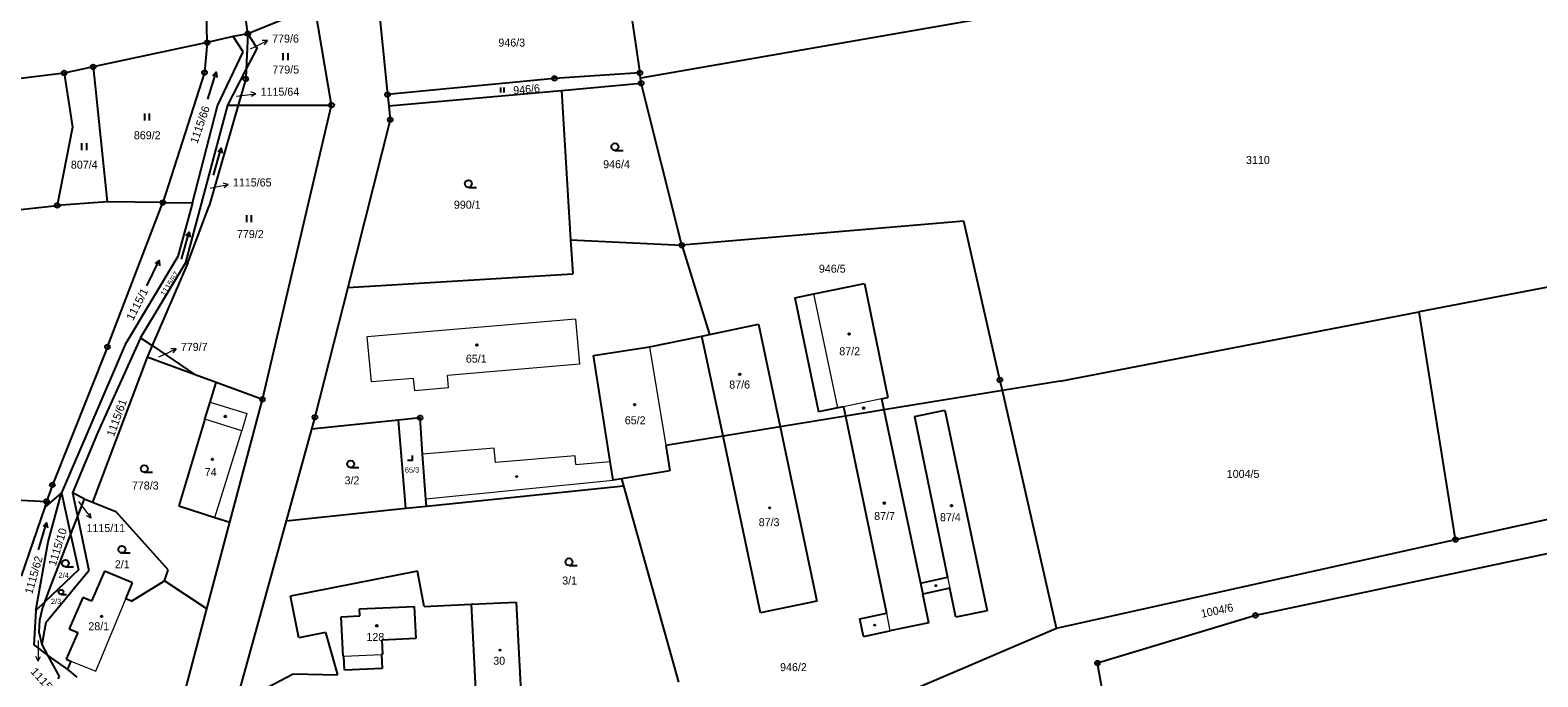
# Model space of a CAD drawing. Extents: x -618848 to -615803, y -1044450 to -1042254.
# Drawn here: x -617086 to -616765.3, y -1042894.1 to -1042756.5 of the extents above; entities that cross this region are included whole.
import ezdxf
from ezdxf.enums import TextEntityAlignment as Align

# ---------------------------------------------------------------- set-up
doc = ezdxf.new("R2010")
doc.units = 0
doc.header["$LTSCALE"] = 0.68
for name, color, linetype, lineweight in [('1', 7, 'Continuous', 25), ('3', 7, 'Continuous', 25), ('4', 7, 'Continuous', 13), ('5', 7, 'Continuous', 25), ('7', 7, 'Continuous', 13), ('8', 7, 'Continuous', 25)]:
    doc.layers.add(name, color=color, linetype=linetype, lineweight=lineweight)
doc.layers.add('2', color=7, linetype='Continuous')

msp = doc.modelspace()

# ---------------------------------------------------------------- linework, layer by layer
at = {"layer": '1'}
for p, q in [((-617039.67, -1042757.28), (-617041.88, -1042741.18)), ((-617048.38, -1042759.16), (-617048.67, -1042743.07)), ((-616959.32, -1042745.4), (-616956.3, -1042765.59)), ((-616847.28, -1042747.74), (-616956.15, -1042766.69)), ((-617021.87, -1042772.46), (-617025.46, -1042751.56)), ((-617011.98, -1042750.47), (-617009.97, -1042770.22)), ((-617032.32, -1042754.32), (-617039.67, -1042757.28)), ((-617042.8, -1042757.82), (-617048.38, -1042759.16)), ((-617039.67, -1042757.28), (-617042.8, -1042757.82)), ((-617040.7, -1042761.12), (-617042.8, -1042757.82)), ((-617039.67, -1042757.28), (-617040.04, -1042764.86)), ((-617039.67, -1042757.28), (-617037.74, -1042760.41)), ((-617048.38, -1042759.16), (-617072.6, -1042764.31)), ((-617048.38, -1042759.16), (-617048.91, -1042765.52)), ((-617046.12, -1042772.57), (-617040.7, -1042761.12)), ((-617040.04, -1042764.86), (-617037.74, -1042760.41)), ((-617072.6, -1042764.31), (-617078.77, -1042765.62)), ((-617072.6, -1042764.31), (-617069.64, -1042793.06)), ((-617043.96, -1042772.44), (-617040.04, -1042764.86)), ((-617040.04, -1042764.86), (-617040.14, -1042766.89)), ((-617078.77, -1042765.62), (-617129.93, -1042772)), ((-617078.77, -1042765.62), (-617077.02, -1042777.14)), ((-617048.91, -1042765.52), (-617057.76, -1042793.18)), ((-617040.14, -1042766.89), (-617041.74, -1042772.44)), ((-616974.48, -1042766.76), (-617009.97, -1042770.22)), ((-616956.3, -1042765.59), (-616974.48, -1042766.76)), ((-616972.99, -1042769.32), (-616956, -1042767.79)), ((-616956.15, -1042766.69), (-616956.3, -1042765.59)), ((-616956, -1042767.79), (-616956.15, -1042766.69)), ((-616947.37, -1042802.27), (-616956, -1042767.79)), ((-617009.97, -1042770.22), (-617009.71, -1042772.62)), ((-617009.71, -1042772.62), (-616972.99, -1042769.32)), ((-616972.99, -1042769.32), (-616971.03, -1042801.11)), ((-617052.88, -1042805.95), (-617043.96, -1042772.44)), ((-617051.46, -1042793.25), (-617046.12, -1042772.57)), ((-617041.74, -1042772.44), (-617047.93, -1042793.88)), ((-617043.96, -1042772.44), (-617041.74, -1042772.44)), ((-617041.74, -1042772.44), (-617021.87, -1042772.46)), ((-617036.6, -1042835.07), (-617021.87, -1042772.46)), ((-617077.02, -1042777.14), (-617080.23, -1042793.8)), ((-617115.11, -1042797.63), (-617080.23, -1042793.8)), ((-617069.64, -1042793.06), (-617080.23, -1042793.8)), ((-617057.76, -1042793.18), (-617069.64, -1042793.06)), ((-617069.57, -1042823.9), (-617057.76, -1042793.18)), ((-617057.76, -1042793.18), (-617051.46, -1042793.25)), ((-617051.46, -1042793.25), (-617054.57, -1042804.66)), ((-617052.47, -1042806.01), (-617047.93, -1042793.88)), ((-616887.4, -1042797.16), (-616947.37, -1042802.27)), ((-616879.7, -1042830.92), (-616887.4, -1042797.16)), ((-616971.03, -1042801.11), (-616970.58, -1042808.36)), ((-616971.03, -1042801.11), (-616947.37, -1042802.27)), ((-616947.37, -1042802.27), (-616941.51, -1042821.28)), ((-617054.57, -1042804.66), (-617065.82, -1042823.41)), ((-617062.51, -1042821.96), (-617052.88, -1042805.95)), ((-617052.47, -1042806.01), (-617060.05, -1042823.63)), ((-616729.02, -1042804.69), (-616790.54, -1042816.44)), ((-617018.43, -1042811.24), (-616970.58, -1042808.36)), ((-617018.43, -1042811.24), (-617025.43, -1042838.86)), ((-616923.34, -1042813.45), (-616919.28, -1042812.61)), ((-616923.34, -1042813.45), (-616918.3, -1042837.72)), ((-616919.28, -1042812.61), (-616908.5, -1042810.4)), ((-616908.5, -1042810.4), (-616903.52, -1042834.64)), ((-616866.87, -1042831.19), (-616790.54, -1042816.44)), ((-616782.81, -1042864.9), (-616790.54, -1042816.44)), ((-616941.51, -1042821.28), (-616931.05, -1042819.06)), ((-616931.05, -1042819.06), (-616926.45, -1042840.9)), ((-617062.51, -1042821.96), (-617071.63, -1042842.04)), ((-617062.51, -1042821.96), (-617060.05, -1042823.63)), ((-616954.23, -1042823.88), (-616943.09, -1042821.6)), ((-616943.09, -1042821.6), (-616941.51, -1042821.28)), ((-616938.6, -1042842.88), (-616943.09, -1042821.6)), ((-617069.57, -1042823.9), (-617081.29, -1042853.28)), ((-617065.82, -1042823.41), (-617079.36, -1042854.95)), ((-617061.12, -1042826.12), (-617072.72, -1042856.94)), ((-617060.05, -1042823.63), (-617061.12, -1042826.12)), ((-617050.89, -1042829.85), (-617061.12, -1042826.12)), ((-617060.05, -1042823.63), (-617050.89, -1042829.85)), ((-616966.16, -1042825.72), (-616954.23, -1042823.88)), ((-616962.63, -1042848.29), (-616966.16, -1042825.72)), ((-617046.47, -1042831.47), (-617050.89, -1042829.85)), ((-617047.74, -1042835.67), (-617046.47, -1042831.47)), ((-617036.6, -1042835.07), (-617046.47, -1042831.47)), ((-616879.18, -1042833.19), (-616879.7, -1042830.92)), ((-616866.87, -1042831.19), (-616879.18, -1042833.19)), ((-617048.84, -1042839.3), (-617047.74, -1042835.67)), ((-617043.52, -1042861.19), (-617036.6, -1042835.07)), ((-616904.9, -1042834.93), (-616903.52, -1042834.64)), ((-616904.9, -1042834.93), (-616904.4, -1042837.3)), ((-616879.18, -1042833.19), (-616904.4, -1042837.3)), ((-616867.65, -1042883.77), (-616879.18, -1042833.19)), ((-617025.43, -1042838.86), (-617026.14, -1042841.44)), ((-617003.06, -1042838.99), (-617007.62, -1042839.47)), ((-617002.51, -1042846.72), (-617003.06, -1042838.99)), ((-616912.59, -1042838.64), (-616926.45, -1042840.9)), ((-616914.22, -1042836.87), (-616918.3, -1042837.72)), ((-616913.01, -1042836.62), (-616914.22, -1042836.87)), ((-616913.01, -1042836.62), (-616912.59, -1042838.64)), ((-616904.4, -1042837.3), (-616912.59, -1042838.64)), ((-616912.59, -1042838.64), (-616903.87, -1042880.59)), ((-616904.4, -1042837.3), (-616896.61, -1042874.15)), ((-616897.89, -1042838.73), (-616891.43, -1042837.36)), ((-616897.89, -1042838.73), (-616890.88, -1042872.92)), ((-616891.43, -1042837.36), (-616882.4, -1042880.04)), ((-617071.63, -1042842.04), (-617076.98, -1042854.96)), ((-617048.84, -1042839.3), (-617054.41, -1042857.73)), ((-617026.14, -1042841.44), (-617031.54, -1042860.9)), ((-617007.62, -1042839.47), (-617026.14, -1042841.44)), ((-617006.09, -1042858.25), (-617007.62, -1042839.47)), ((-616926.45, -1042840.9), (-616938.6, -1042842.88)), ((-616926.45, -1042840.9), (-616918.63, -1042877.98)), ((-616938.6, -1042842.88), (-616950.81, -1042844.87)), ((-616950.81, -1042844.87), (-616949.93, -1042850.3)), ((-616930.66, -1042880.52), (-616938.6, -1042842.88)), ((-617001.83, -1042856.2), (-617002.51, -1042846.72)), ((-616962.01, -1042852.24), (-616962.63, -1042848.29)), ((-616960.2, -1042851.97), (-616962.01, -1042852.24)), ((-616949.93, -1042850.3), (-616960.2, -1042851.97)), ((-616960.2, -1042851.97), (-616959.79, -1042853.44)), ((-616782.81, -1042864.9), (-616723.02, -1042851.61)), ((-617113.71, -1042855.16), (-617082.5, -1042856.78)), ((-617079.36, -1042854.95), (-617082.91, -1042857.98)), ((-617081.29, -1042853.28), (-617082.5, -1042856.78)), ((-617082.19, -1042865.35), (-617079.36, -1042854.95)), ((-617079.36, -1042854.95), (-617077.4, -1042863.73)), ((-617076.98, -1042854.96), (-617075.93, -1042859.94)), ((-617074.49, -1042856.24), (-617076.98, -1042854.96)), ((-617001.72, -1042857.8), (-616959.79, -1042853.44)), ((-616959.79, -1042853.44), (-616948.07, -1042895.26)), ((-617082.91, -1042857.98), (-617087.94, -1042872.67)), ((-617082.5, -1042856.78), (-617082.91, -1042857.98)), ((-617074.49, -1042856.24), (-617075.93, -1042859.94)), ((-617074.49, -1042856.24), (-617072.72, -1042856.94)), ((-617072.72, -1042856.94), (-617067.79, -1042858.9)), ((-617054.41, -1042857.73), (-617046.74, -1042860.17)), ((-617031.54, -1042860.9), (-617006.09, -1042858.25)), ((-617006.09, -1042858.25), (-617001.72, -1042857.8)), ((-617001.72, -1042857.8), (-617001.83, -1042856.2)), ((-617075.93, -1042859.94), (-617077.4, -1042863.73)), ((-617075.93, -1042859.94), (-617073.5, -1042871.47)), ((-617056.63, -1042871.36), (-617067.79, -1042858.9)), ((-617048.41, -1042879.63), (-617043.52, -1042861.19)), ((-617046.74, -1042860.17), (-617043.52, -1042861.19)), ((-617031.54, -1042860.9), (-617042.35, -1042899.95)), ((-617077.4, -1042863.73), (-617081.76, -1042874.95)), ((-617077.4, -1042863.73), (-617075.71, -1042871.34)), ((-616746.19, -1042864.33), (-616825.33, -1042881.02)), ((-617084.77, -1042879.96), (-617082.19, -1042865.35)), ((-616867.65, -1042883.77), (-616782.81, -1042864.9)), ((-617075.71, -1042871.34), (-617082.95, -1042878.23)), ((-617082.65, -1042882.55), (-617073.5, -1042871.47)), ((-617070.18, -1042871.6), (-617072.98, -1042878.02)), ((-617064.25, -1042874.12), (-617070.18, -1042871.6)), ((-617065.64, -1042877.49), (-617064.25, -1042874.12)), ((-617064.47, -1042877.97), (-617057.46, -1042873.67)), ((-617057.46, -1042873.67), (-617056.63, -1042871.36)), ((-617048.41, -1042879.63), (-617057.46, -1042873.67)), ((-617003.64, -1042871.63), (-617030.62, -1042876.95)), ((-617002.16, -1042879.13), (-617003.64, -1042871.63)), ((-616896.61, -1042874.15), (-616890.88, -1042872.92)), ((-616896.61, -1042874.15), (-616896.12, -1042876.5)), ((-617081.76, -1042874.95), (-617082.95, -1042878.23)), ((-617074.83, -1042877.24), (-617077.74, -1042883.89)), ((-617072.98, -1042878.02), (-617074.83, -1042877.24)), ((-617064.47, -1042877.97), (-617065.64, -1042877.49)), ((-617028.88, -1042885.78), (-617030.62, -1042876.95)), ((-616890.38, -1042875.26), (-616896.12, -1042876.5)), ((-616894.83, -1042882.62), (-616896.12, -1042876.5)), ((-616889.07, -1042881.42), (-616890.38, -1042875.26)), ((-617084.77, -1042879.96), (-617085.2, -1042887.27)), ((-617082.95, -1042878.23), (-617084.77, -1042879.96)), ((-617083.47, -1042879.67), (-617084.04, -1042882.14)), ((-617082.95, -1042878.23), (-617083.47, -1042879.67)), ((-617055.02, -1042904.58), (-617048.41, -1042879.63)), ((-617015.92, -1042879.65), (-617004.3, -1042879.12)), ((-617015.85, -1042881.14), (-617015.92, -1042879.65)), ((-617004.3, -1042879.12), (-617003.95, -1042885.98)), ((-617002.16, -1042879.13), (-616992.16, -1042878.67)), ((-616992.16, -1042878.67), (-616982.6, -1042878.23)), ((-616992.16, -1042878.67), (-616991.27, -1042896.95)), ((-616982.6, -1042878.23), (-616981.43, -1042901.63)), ((-616918.63, -1042877.98), (-616930.66, -1042880.52)), ((-616909.5, -1042881.76), (-616903.87, -1042880.59)), ((-616882.4, -1042880.04), (-616889.07, -1042881.42)), ((-617084.04, -1042882.14), (-617084.13, -1042884.56)), ((-617082.65, -1042882.55), (-617083.55, -1042887.22)), ((-617077.74, -1042883.89), (-617075.89, -1042884.68)), ((-617019.83, -1042881.33), (-617015.85, -1042881.14)), ((-617019.45, -1042889.72), (-617019.83, -1042881.33)), ((-616943.63, -1042916.18), (-616867.65, -1042883.77)), ((-616908.72, -1042885.5), (-616909.5, -1042881.76)), ((-616894.83, -1042882.62), (-616903.1, -1042884.33)), ((-616825.33, -1042881.02), (-616858.98, -1042891.17)), ((-617085.2, -1042887.27), (-617082.31, -1042889.49)), ((-617084.13, -1042884.56), (-617083.55, -1042887.22)), ((-617083.55, -1042887.22), (-617082.31, -1042889.49)), ((-617075.89, -1042884.68), (-617078.36, -1042890.34)), ((-617023.19, -1042884.66), (-617028.88, -1042885.78)), ((-617023.19, -1042884.66), (-617020.62, -1042893.69)), ((-617003.95, -1042885.98), (-617011.19, -1042886.33)), ((-617011.19, -1042886.33), (-617011.04, -1042889.31)), ((-616908.72, -1042885.5), (-616903.1, -1042884.33)), ((-617078.09, -1042892.47), (-617082.31, -1042889.49)), ((-617082.31, -1042889.49), (-617079.84, -1042894.01)), ((-617078.36, -1042890.34), (-617077.38, -1042890.74)), ((-617019.25, -1042889.71), (-617019.45, -1042889.72)), ((-617019.15, -1042892.7), (-617019.25, -1042889.71)), ((-617011.04, -1042889.31), (-617011.24, -1042889.32)), ((-617011.24, -1042889.32), (-617011.11, -1042892.32)), ((-617077.38, -1042890.74), (-617078.09, -1042892.47)), ((-617076.01, -1042894.21), (-617078.09, -1042892.47)), ((-617042.35, -1042899.95), (-617030.08, -1042893.5)), ((-617030.08, -1042893.5), (-617020.62, -1042893.69)), ((-617011.11, -1042892.32), (-617019.15, -1042892.7)), ((-616857.58, -1042898.69), (-616858.98, -1042891.17)), ((-617079.84, -1042894.01), (-617080.1, -1042894.53))]:
    msp.add_line(p, q, dxfattribs=at)
msp.add_lwpolyline([(-617009.71, -1042772.62), (-617009.39, -1042775.56), (-617018.43, -1042811.24)], dxfattribs=at)
at = {"layer": '3'}
for p, q in [((-617032.151, -1042762.9), (-617032.151, -1042761.4)), ((-617031.15, -1042762.9), (-617031.15, -1042761.4)), ((-617046.47, -1042765.467), (-617046.276, -1042766.548)), ((-616985.872, -1042769.74), (-616985.872, -1042768.735)), ((-616985.202, -1042769.74), (-616985.202, -1042768.735)), ((-617061.611, -1042775.71), (-617061.611, -1042774.21)), ((-617060.61, -1042775.71), (-617060.61, -1042774.21)), ((-617074.981, -1042782.07), (-617074.981, -1042780.57)), ((-617073.98, -1042782.07), (-617073.98, -1042780.57)), ((-617045.34, -1042781.582), (-617045.127, -1042782.66)), ((-616961.613, -1042782.08), (-616959.863, -1042782.08)), ((-616992.783, -1042789.95), (-616991.033, -1042789.95)), ((-617039.911, -1042797.35), (-617039.911, -1042795.85)), ((-617038.91, -1042797.35), (-617038.91, -1042795.85)), ((-617052.18, -1042799.492), (-617051.967, -1042800.57)), ((-617058.53, -1042805.522), (-617058.507, -1042806.62)), ((-617061.723, -1042850.55), (-617059.973, -1042850.55)), ((-617017.833, -1042849.57), (-617016.083, -1042849.57)), ((-617082.51, -1042861.317), (-617082.316, -1042862.398)), ((-617066.493, -1042867.75), (-617064.743, -1042867.75)), ((-617078.513, -1042870.7), (-617076.763, -1042870.7)), ((-616971.373, -1042870.39), (-616969.623, -1042870.39)), ((-617079.445, -1042876.57), (-617078.273, -1042876.57))]:
    msp.add_line(p, q, dxfattribs=at)
for points in [[(-617048.224, -1042771.205), (-617046.47, -1042765.467), (-617047.235, -1042766.255)], [(-617046.994, -1042787.35), (-617045.34, -1042781.582), (-617046.091, -1042782.383)], [(-617053.834, -1042805.26), (-617052.18, -1042799.492), (-617052.931, -1042800.293)], [(-617061.16, -1042810.915), (-617058.53, -1042805.522), (-617059.409, -1042806.18)], [(-617005.701, -1042847.99), (-617004.7, -1042847.99), (-617004.7, -1042846.99)], [(-617084.264, -1042867.055), (-617082.51, -1042861.317), (-617083.275, -1042862.105)]]:
    msp.add_lwpolyline(points, dxfattribs=at)
for centre, radius in [((-616961.6129, -1042781.3298), 0.75), ((-616992.7829, -1042789.1998), 0.75), ((-617017.8329, -1042848.8198), 0.75), ((-617061.7229, -1042849.7998), 0.75), ((-617066.4929, -1042866.9998), 0.75), ((-617078.5129, -1042869.9498), 0.75), ((-616971.3729, -1042869.6398), 0.75), ((-617079.4452, -1042876.0674), 0.5025)]:
    msp.add_circle(centre, radius, dxfattribs=at)
at = {"layer": '4'}
for p, q in [((-616914.22, -1042836.87), (-616919.28, -1042812.61)), ((-616969.99, -1042817.97), (-617014.29, -1042821.77)), ((-616969.99, -1042817.97), (-616969.16, -1042827.6)), ((-617013.4, -1042831.36), (-617014.29, -1042821.77)), ((-616954.23, -1042823.88), (-616950.81, -1042844.87)), ((-616969.16, -1042827.6), (-616997.21, -1042829.98)), ((-617004.5, -1042830.6), (-617013.4, -1042831.36)), ((-617004.5, -1042830.6), (-617004.25, -1042833.17)), ((-617004.25, -1042833.17), (-616996.99, -1042832.52)), ((-616996.99, -1042832.52), (-616997.21, -1042829.98)), ((-617047.74, -1042835.67), (-617039.88, -1042838.1)), ((-616904.9, -1042834.93), (-616913.01, -1042836.62)), ((-617039.88, -1042838.1), (-617041.01, -1042841.73)), ((-617041.01, -1042841.73), (-617048.84, -1042839.3)), ((-617046.74, -1042860.17), (-617041.01, -1042841.73)), ((-616987.28, -1042845.48), (-617002.51, -1042846.72)), ((-616969.94, -1042848.94), (-616962.63, -1042848.29)), ((-617001.83, -1042856.2), (-616962.01, -1042852.24)), ((-616890.88, -1042872.92), (-616890.38, -1042875.26)), ((-617072.03, -1042892.92), (-617065.64, -1042877.49)), ((-616903.87, -1042880.59), (-616903.1, -1042884.33)), ((-617019.25, -1042889.71), (-617011.24, -1042889.32)), ((-617077.38, -1042890.74), (-617072.03, -1042892.92))]:
    msp.add_line(p, q, dxfattribs=at)
msp.add_lwpolyline([(-616969.94, -1042848.94), (-616970.09, -1042847.09), (-616987.04, -1042848.47), (-616987.28, -1042845.48)], dxfattribs=at)
at = {"layer": '5'}
for centre, radius in [((-616911.7768, -1042821.1692), 0.175), ((-616990.9768, -1042823.4892), 0.175), ((-616935.0468, -1042829.7292), 0.175), ((-617044.4868, -1042838.6992), 0.175), ((-616957.4268, -1042836.2092), 0.175), ((-616908.6868, -1042836.9292), 0.175), ((-617047.2468, -1042847.8192), 0.175), ((-616982.5046, -1042851.4894), 0.1172), ((-616928.6846, -1042858.1394), 0.1172), ((-616904.3068, -1042857.1392), 0.175), ((-616890.0068, -1042857.6992), 0.175), ((-616893.3446, -1042874.7094), 0.1172), ((-617070.7868, -1042881.2192), 0.175), ((-617012.2568, -1042883.2492), 0.175), ((-616906.3446, -1042883.0894), 0.1172), ((-616986.0546, -1042888.4094), 0.1172)]:
    msp.add_circle(centre, radius, dxfattribs=at)
at = {"layer": '7'}
for p, q in [((-617035.533, -1042758.714), (-617036.652, -1042758.703)), ((-617037.991, -1042770.034), (-617039.046, -1042769.659)), ((-617043.864, -1042789.347), (-617044.943, -1042789.047)), ((-617054.95, -1042824.312), (-617056.069, -1042824.281)), ((-617073.044, -1042860.347), (-617073.247, -1042859.246)), ((-617084.33, -1042890.771), (-617083.829, -1042889.77))]:
    msp.add_line(p, q, dxfattribs=at)
for points in [[(-617039.11, -1042760.46), (-617038.23, -1042760.03), (-617035.533, -1042758.714), (-617036.213, -1042759.604)], [(-617042.12, -1042770.54), (-617040.97, -1042770.4), (-617037.991, -1042770.034), (-617038.924, -1042770.653)], [(-617047.73, -1042790.1), (-617046.81, -1042789.92), (-617043.864, -1042789.347), (-617044.752, -1042790.03)], [(-617058.63, -1042826.03), (-617057.67, -1042825.58), (-617054.95, -1042824.312), (-617055.646, -1042825.189)], [(-617075.69, -1042856.83), (-617074.85, -1042857.95), (-617073.044, -1042860.347), (-617074.047, -1042859.848)], [(-617084.33, -1042886.34), (-617084.33, -1042887.77), (-617084.33, -1042890.771), (-617084.831, -1042889.77)]]:
    msp.add_lwpolyline(points, dxfattribs=at)
at = {"layer": '8'}
for centre, radius in [((-617048.38, -1042759.1599), 0.5), ((-617039.67, -1042757.2799), 0.5), ((-617039.67, -1042757.2799), 0.0303), ((-617048.38, -1042759.1599), 0.0303), ((-617078.77, -1042765.6199), 0.5), ((-617072.6, -1042764.3099), 0.5), ((-617072.6, -1042764.3099), 0.0303), ((-617048.91, -1042765.5199), 0.5), ((-616956.3, -1042765.5899), 0.5), ((-617078.77, -1042765.6199), 0.0303), ((-617048.91, -1042765.5199), 0.0303), ((-617040.14, -1042766.8899), 0.5), ((-617040.14, -1042766.8899), 0.0303), ((-616974.48, -1042766.7599), 0.5), ((-616974.48, -1042766.7599), 0.0303), ((-616956, -1042767.7899), 0.5), ((-616956.3, -1042765.5899), 0.0303), ((-616956, -1042767.7899), 0.0303), ((-617009.97, -1042770.2199), 0.5), ((-617009.97, -1042770.2199), 0.0303), ((-617021.87, -1042772.4599), 0.5), ((-617021.87, -1042772.4599), 0.0303), ((-617009.39, -1042775.5599), 0.5), ((-617009.39, -1042775.5599), 0.0303), ((-617080.23, -1042793.7999), 0.5), ((-617080.23, -1042793.7999), 0.0303), ((-617057.76, -1042793.1799), 0.5), ((-617057.76, -1042793.1799), 0.0303), ((-616947.37, -1042802.2699), 0.5), ((-616947.37, -1042802.2699), 0.0303), ((-617069.57, -1042823.8999), 0.5), ((-617069.57, -1042823.8999), 0.0303), ((-616879.7, -1042830.9199), 0.5), ((-616879.7, -1042830.9199), 0.0303), ((-617036.6, -1042835.0699), 0.5), ((-617036.6, -1042835.0699), 0.0303), ((-617025.43, -1042838.8599), 0.5), ((-617025.43, -1042838.8599), 0.0303), ((-617003.06, -1042838.9899), 0.5), ((-617003.06, -1042838.9899), 0.0303), ((-617081.29, -1042853.2799), 0.5), ((-617081.29, -1042853.2799), 0.0303), ((-617082.5, -1042856.7799), 0.5), ((-617082.5, -1042856.7799), 0.0303), ((-616782.81, -1042864.8999), 0.5), ((-616782.81, -1042864.8999), 0.0303), ((-616825.33, -1042881.0199), 0.5), ((-616825.33, -1042881.0199), 0.0303), ((-616858.98, -1042891.1699), 0.5), ((-616858.98, -1042891.1699), 0.0303)]:
    msp.add_circle(centre, radius, dxfattribs=at)

# ---------------------------------------------------------------- texts
at = {"layer": '2'}
for s, p in [('779/6', (-617034.53, -1042759.145)), ('1115/64', (-617036.99, -1042770.455)), ('3110', (-616827.36, -1042784.985)), ('1115/65', (-617042.87, -1042789.765)), ('779/7', (-617053.95, -1042824.745)), ('1115/11', (-617074.02, -1042863.305))]:
    msp.add_text(s, height=1.7, dxfattribs=at).set_placement(p)
for s, height, p in [('946/3', 1.7, (-616983.56, -1042759.995)), ('779/5', 1.7, (-617031.64, -1042765.735)), ('869/2', 1.7, (-617061.1, -1042779.715)), ('807/4', 1.7, (-617074.5, -1042785.975)), ('946/4', 1.7, (-616961.27, -1042785.875)), ('990/1', 1.7, (-616993.02, -1042794.495)), ('779/2', 1.7, (-617039.17, -1042800.745)), ('946/5', 1.7, (-616915.37, -1042808.105)), ('65/1', 1.7, (-616991.109, -1042827.255)), ('87/2', 1.7, (-616911.669, -1042825.675)), ('87/6', 1.7, (-616935.079, -1042832.765)), ('65/2', 1.7, (-616957.299, -1042840.365)), ('74', 1.7, (-617047.609, -1042851.385)), ('3/2', 1.7, (-617017.54, -1042853.155)), ('65/3', 1.14, (-617004.77, -1042850.645)), ('1004/5', 1.7, (-616827.98, -1042851.775)), ('778/3', 1.7, (-617061.52, -1042854.245)), ('87/3', 1.7, (-616928.809, -1042862.055)), ('87/7', 1.7, (-616904.249, -1042860.735)), ('87/4', 1.7, (-616890.249, -1042860.985)), ('2/1', 1.7, (-617066.42, -1042871.005)), ('2/4', 1.14, (-617078.869, -1042873.055)), ('3/1', 1.7, (-616971.24, -1042874.465)), ('2/3', 1.14, (-617080.499, -1042878.625)), ('28/1', 1.7, (-617071.419, -1042884.185)), ('128', 1.7, (-617012.579, -1042886.485)), ('30', 1.7, (-616986.229, -1042891.535)), ('946/2', 1.7, (-616923.63, -1042892.895))]:
    msp.add_text(s, height=height, dxfattribs=at).set_placement(p, align=Align.CENTER)
for s, rotation, p in [('946/6', 5, (-616980.3351, -1042769.9195)), ('1115/66', 71, (-617049.0988, -1042776.8767)), ('1115/61', 70, (-617066.7959, -1042839.2672)), ('1115/10', 73, (-617079.3545, -1042866.7165)), ('1115/62', 74, (-617084.4466, -1042872.6678)), ('1004/6', 12, (-616833.3412, -1042880.8261))]:
    msp.add_text(s, height=1.7, rotation=rotation, dxfattribs=at).set_placement(p, align=Align.CENTER)
at = {"layer": '2', "width": 1.05}
for s, height, rotation, p in [('1115/67', 1.14, 57, (-617055.8481, -1042810.7469)), ('1115/1', 1.7, 63, (-617062.4812, -1042815.2059))]:
    msp.add_text(s, height=height, rotation=rotation, dxfattribs=at).set_placement(p, align=Align.CENTER)
at = {"layer": '2', "width": 1.1}
msp.add_text('1115/63', height=1.7, rotation=312, dxfattribs=at).set_placement((-617086.046, -1042893.056))

doc.saveas('drawing.dxf')
